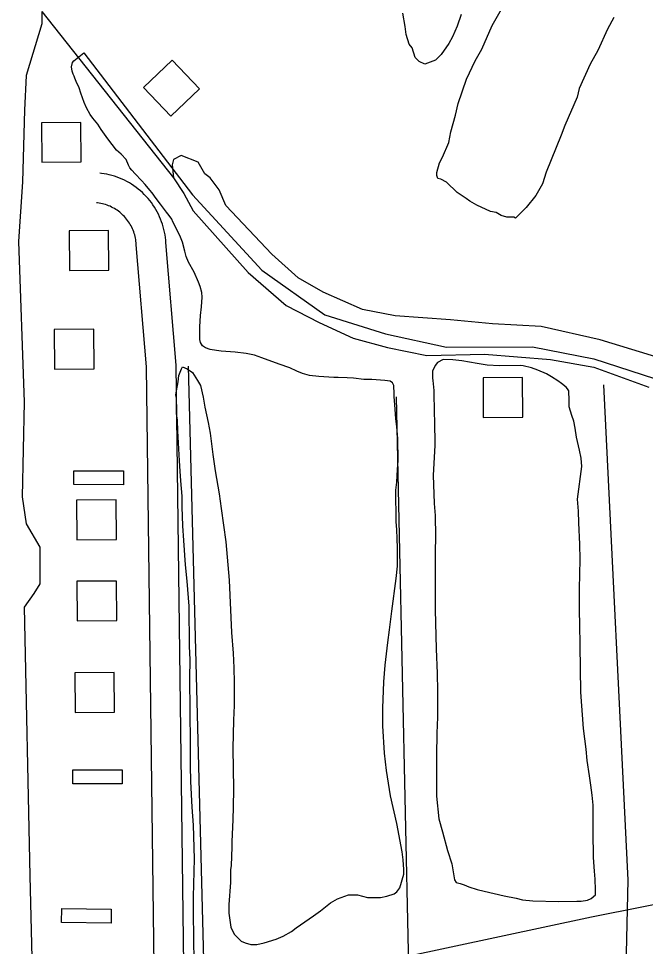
# Model space of a CAD drawing. Extents: x 3250478 to 3288318, y 788638 to 816472.
# Drawn here: x 3255583 to 3256216, y 794782 to 795718 of the extents above; entities that cross this region are included whole.
import ezdxf

# ---------------------------------------------------------------- set-up
doc = ezdxf.new("R2010")
doc.units = 0
for name, color, linetype in [('V-BLDG-OTLN', 7, 'Continuous'), ('V-ROAD-CNTR', 7, 'Continuous'), ('V-SITE-VEGE', 7, 'Continuous'), ('V-TOPO-SHOR', 7, 'Continuous')]:
    doc.layers.add(name, color=color, linetype=linetype)

msp = doc.modelspace()

# ---------------------------------------------------------------- linework, layer by layer
at = {"layer": 'V-BLDG-OTLN'}
for points in [[(3255765.55, 795647.16), (3255737.93, 795676.1), (3255708.99, 795648.48), (3255736.61, 795619.54)], [(3255646, 795573.25), (3255645.67, 795613.25), (3255605.67, 795612.92), (3255606, 795572.92)], [(3255673.97, 795464.08), (3255673.65, 795504.08), (3255633.65, 795503.75), (3255633.97, 795463.75)], [(3255659.05, 795364.45), (3255658.73, 795404.45), (3255618.73, 795404.12), (3255619.05, 795364.12)], [(3256051.78, 795355.4), (3256052.09, 795315.4), (3256092.09, 795315.71), (3256091.78, 795355.71)], [(3255688.61, 795247.59), (3255638.61, 795247.69), (3255638.64, 795261.69), (3255688.64, 795261.59)], [(3255681.62, 795192.43), (3255681.3, 795232.42), (3255641.3, 795232.1), (3255641.63, 795192.1)], [(3255681.86, 795110.43), (3255681.53, 795150.42), (3255641.53, 795150.1), (3255641.86, 795110.1)], [(3255679.71, 795017.98), (3255679.38, 795057.98), (3255639.38, 795057.65), (3255639.71, 795017.65)], [(3255687.3, 794945.84), (3255637.3, 794945.85), (3255637.31, 794959.85), (3255687.31, 794959.84)], [(3255676.14, 794805.27), (3255626.14, 794805.81), (3255626.29, 794819.81), (3255676.29, 794819.27)]]:
    msp.add_lwpolyline(points, close=True, dxfattribs=at)
at = {"layer": 'V-ROAD-CNTR'}
for points in [[(3255731.47, 795491.89), (3255731.29, 795494.34), (3255730.99, 795497.06), (3255730.6, 795499.77), (3255730.1, 795502.46), (3255729.51, 795505.13), (3255728.81, 795507.78), (3255728.03, 795510.4), (3255727.15, 795512.99), (3255726.17, 795515.55), (3255725.1, 795518.07), (3255723.94, 795520.55), (3255722.69, 795522.98), (3255721.35, 795525.36), (3255719.93, 795527.7), (3255718.42, 795529.98), (3255716.82, 795532.21), (3255715.15, 795534.38), (3255713.4, 795536.48), (3255711.58, 795538.51), (3255709.68, 795540.49), (3255707.71, 795542.38), (3255705.67, 795544.21), (3255703.56, 795545.96), (3255701.4, 795547.63), (3255699.18, 795549.22), (3255696.89, 795550.73), (3255694.55, 795552.16), (3255692.17, 795553.5), (3255689.73, 795554.75), (3255687.26, 795555.91), (3255684.74, 795556.98), (3255682.18, 795557.95), (3255679.59, 795558.83), (3255676.97, 795559.62), (3255674.32, 795560.31), (3255671.65, 795560.9), (3255668.96, 795561.4), (3255666.31, 795561.79), (3255664.78, 795561.97)], [(3255701.55, 795489.72), (3255701.41, 795491.63), (3255701.23, 795493.26), (3255700.99, 795494.88), (3255700.7, 795496.49), (3255700.34, 795498.09), (3255699.93, 795499.67), (3255699.45, 795501.25), (3255698.93, 795502.8), (3255698.34, 795504.33), (3255697.7, 795505.84), (3255697.01, 795507.32), (3255696.26, 795508.78), (3255695.45, 795510.21), (3255694.6, 795511.61), (3255693.7, 795512.98), (3255692.74, 795514.31), (3255691.74, 795515.6), (3255690.69, 795516.87), (3255689.6, 795518.09), (3255688.46, 795519.27), (3255687.28, 795520.4), (3255686.06, 795521.5), (3255684.8, 795522.55), (3255683.5, 795523.55), (3255682.17, 795524.5), (3255680.8, 795525.41), (3255679.4, 795526.26), (3255677.97, 795527.06), (3255676.52, 795527.81), (3255675.03, 795528.51), (3255673.52, 795529.15), (3255671.99, 795529.73), (3255670.44, 795530.26), (3255668.87, 795530.73), (3255667.28, 795531.14), (3255665.68, 795531.5), (3255664.07, 795531.8), (3255662.4, 795532.04), (3255661.31, 795532.17)], [(3255729.1, 794024.87), (3255711.93, 795366.69), (3255701.56, 795489.54)], [(3255759.1, 794025.25), (3255741.91, 795368.15), (3255731.45, 795492.06)]]:
    msp.add_lwpolyline(points, dxfattribs=at)
at = {"layer": 'V-SITE-VEGE'}
for p, q in [((3255637.25, 795673.76), (3255638.58, 795675.39)), ((3255638.58, 795675.39), (3255648.72, 795683.48)), ((3255648.72, 795683.48), (3255758.36, 795540.06)), ((3255636.22, 795669.43), (3255637.25, 795673.76)), ((3255636.82, 795664.84), (3255636.22, 795669.43)), ((3255637.93, 795661.89), (3255636.82, 795664.84)), ((3255638.76, 795660.01), (3255637.93, 795661.89)), ((3255639.33, 795657.85), (3255638.76, 795660.01)), ((3255640.98, 795654.63), (3255639.33, 795657.85)), ((3255643.76, 795648.18), (3255640.98, 795654.63)), ((3255645.71, 795642.8), (3255643.76, 795648.18)), ((3255648.79, 795633.39), (3255645.71, 795642.8)), ((3255651.29, 795627.74), (3255648.79, 795633.39)), ((3255654.87, 795621.31), (3255651.29, 795627.74)), ((3255657.61, 795617.56), (3255654.87, 795621.31)), ((3255662.55, 795611.4), (3255657.61, 795617.56)), ((3255666.12, 795606.05), (3255662.55, 795611.4)), ((3255672.98, 795596.67), (3255666.12, 795606.05)), ((3255677.36, 795591.05), (3255672.98, 795596.67)), ((3255681.48, 795585.16), (3255677.36, 795591.05)), ((3255686.12, 795581.16), (3255681.48, 795585.16)), ((3255691.31, 795575.82), (3255686.12, 795581.16)), ((3255693.81, 795570.18), (3255691.31, 795575.82)), ((3255695.19, 795567.5), (3255693.81, 795570.18)), ((3255697.1, 795565.09), (3255695.19, 795567.5)), ((3255700.39, 795561.35), (3255697.1, 795565.09)), ((3255706.67, 795554.67), (3255700.39, 795561.35)), ((3255710.51, 795550.39), (3255706.67, 795554.67)), ((3255715.16, 795544.78), (3255710.51, 795550.39)), ((3255717.62, 795542.1), (3255715.16, 795544.78)), ((3255721.74, 795536.48), (3255717.62, 795542.1)), ((3255726.12, 795530.86), (3255721.74, 795536.48)), ((3255758.36, 795540.06), (3255828.25, 795464.24)), ((3255732.16, 795522.56), (3255726.12, 795530.86)), ((3255734.9, 795519.35), (3255732.16, 795522.56)), ((3255737.37, 795515.6), (3255734.9, 795519.35)), ((3255738.48, 795512.91), (3255737.37, 795515.6)), ((3255740.97, 795508.35), (3255738.48, 795512.91)), ((3255746.22, 795497.34), (3255740.97, 795508.35)), ((3255748.17, 795492.23), (3255746.22, 795497.34)), ((3255750.7, 795483.35), (3255748.17, 795492.23)), ((3255751.85, 795477.96), (3255750.7, 795483.35)), ((3255754.34, 795472.32), (3255751.85, 795477.96)), ((3255760.13, 795462.13), (3255754.34, 795472.32)), ((3255764.3, 795451.91), (3255760.13, 795462.13)), ((3255828.25, 795464.24), (3255891.98, 795419.14)), ((3255766.24, 795447.62), (3255764.3, 795451.91)), ((3255767.93, 795441.43), (3255766.24, 795447.62)), ((3255767.98, 795436.83), (3255767.93, 795441.43)), ((3255767.29, 795427.11), (3255767.98, 795436.83)), ((3255766.31, 795418.19), (3255767.29, 795427.11)), ((3255765.63, 795406.83), (3255766.31, 795418.19)), ((3255891.98, 795419.14), (3255953.28, 795399.83)), ((3255765.77, 795394.15), (3255765.63, 795406.83)), ((3255766.35, 795391.18), (3255765.77, 795394.15)), ((3255953.28, 795399.83), (3256014.83, 795386.47)), ((3255768.28, 795387.69), (3255766.35, 795391.18)), ((3255771.54, 795385.84), (3255768.28, 795387.69)), ((3255776.16, 795384), (3255771.54, 795385.84)), ((3256014.83, 795386.47), (3256101.87, 795386.81)), ((3256101.87, 795386.81), (3256163.74, 795374.62)), ((3255782.65, 795383), (3255776.16, 795384)), ((3255787.24, 795382.51), (3255782.65, 795383)), ((3255801.57, 795381.33), (3255787.24, 795382.51)), ((3255812.65, 795380.1), (3255801.57, 795381.33)), ((3255821.04, 795378.31), (3255812.65, 795380.1)), ((3255828.36, 795375.7), (3255821.04, 795378.31)), ((3255845.99, 795369.15), (3255828.36, 795375.7)), ((3255747.22, 795364.5), (3255748.27, 795366.4)), ((3255748.27, 795366.4), (3255752.89, 795364.56)), ((3255856.56, 795365.49), (3255845.99, 795369.15)), ((3256003.37, 795367.77), (3256000.73, 795362.06)), ((3256005.76, 795370.76), (3256003.37, 795367.77)), ((3256011.67, 795374.07), (3256005.76, 795370.76)), ((3256021.39, 795373.64), (3256011.67, 795374.07)), ((3256030.32, 795372.67), (3256021.39, 795373.64)), ((3256046.01, 795369.88), (3256030.32, 795372.67)), ((3256056.02, 795368.37), (3256046.01, 795369.88)), ((3256068.45, 795367.71), (3256056.02, 795368.37)), ((3256090.04, 795367.96), (3256068.45, 795367.71)), ((3256092.21, 795367.71), (3256090.04, 795367.96)), ((3256100.6, 795365.38), (3256092.21, 795367.71)), ((3256163.74, 795374.62), (3256240.15, 795349.85)), ((3255743.86, 795351.5), (3255744.6, 795357.72)), ((3255744.6, 795357.72), (3255747.22, 795364.5)), ((3255752.89, 795364.56), (3255758.33, 795360.84)), ((3255758.33, 795360.84), (3255763.55, 795352.81)), ((3255863.62, 795362.33), (3255856.56, 795365.49)), ((3255869.59, 795359.97), (3255863.62, 795362.33)), ((3255876.37, 795357.89), (3255869.59, 795359.97)), ((3255886.1, 795356.92), (3255876.37, 795357.89)), ((3255900.96, 795355.75), (3255886.1, 795356.92)), ((3256000.73, 795362.06), (3256000.81, 795355.04)), ((3256107.11, 795363.29), (3256100.6, 795365.38)), ((3256116.06, 795359.62), (3256107.11, 795363.29)), ((3256120.96, 795356.43), (3256116.06, 795359.62)), ((3255742.34, 795342.3), (3255743.86, 795351.5)), ((3255763.55, 795352.81), (3255766.31, 795347.71)), ((3255766.31, 795347.71), (3255769.15, 795335.86)), ((3255905.55, 795355.8), (3255900.96, 795355.75)), ((3255914.47, 795355.36), (3255905.55, 795355.8)), ((3255920.95, 795355.16), (3255914.47, 795355.36)), ((3255931.23, 795353.93), (3255920.95, 795355.16)), ((3255939.6, 795353.76), (3255931.23, 795353.93)), ((3255952.57, 795352.83), (3255939.6, 795353.76)), ((3255957.98, 795352.08), (3255952.57, 795352.83)), ((3255960.43, 795350.49), (3255957.98, 795352.08)), ((3255961.54, 795347.8), (3255960.43, 795350.49)), ((3255961.9, 795339.44), (3255961.54, 795347.8)), ((3256000.81, 795355.04), (3256001.11, 795352.89)), ((3256001.11, 795352.89), (3256002.04, 795342.64)), ((3256127.49, 795352.46), (3256120.96, 795356.43)), ((3256131.03, 795349.8), (3256127.49, 795352.46)), ((3256135.66, 795346.07), (3256131.03, 795349.8)), ((3255741.58, 795338.24), (3255742.34, 795342.3)), ((3255742.16, 795335.01), (3255741.58, 795338.24)), ((3255961.94, 795336.47), (3255961.9, 795339.44)), ((3256002.04, 795342.64), (3256002.31, 795319.15)), ((3256137.03, 795344.47), (3256135.66, 795346.07)), ((3256138.41, 795342.32), (3256137.03, 795344.47)), ((3256138.79, 795332.6), (3256138.41, 795342.32)), ((3255742.34, 795319.35), (3255742.16, 795335.01)), ((3255769.15, 795335.86), (3255770.88, 795325.89)), ((3255962.9, 795323.78), (3255961.94, 795336.47)), ((3256138.86, 795326.12), (3256138.79, 795332.6)), ((3255743.22, 795312.88), (3255742.34, 795319.35)), ((3255770.88, 795325.89), (3255774.04, 795310.26)), ((3255963.82, 795314.08), (3255962.9, 795323.78)), ((3256141.39, 795317.52), (3256138.86, 795326.12)), ((3255743.62, 795302.08), (3255743.22, 795312.88)), ((3255774.04, 795310.26), (3255776.05, 795299.48)), ((3255964.72, 795306.26), (3255963.82, 795314.08)), ((3256002.31, 795319.15), (3256002.66, 795312.4)), ((3256002.66, 795312.4), (3256002.95, 795287.29)), ((3256143.35, 795311.87), (3256141.39, 795317.52)), ((3256144.78, 795304.59), (3256143.35, 795311.87)), ((3255744.64, 795283.73), (3255743.62, 795302.08)), ((3255965.67, 795293.84), (3255964.72, 795306.26)), ((3256146.23, 795295.7), (3256144.78, 795304.59)), ((3255776.05, 795299.48), (3255778.73, 795278.18)), ((3255965.93, 795271.97), (3255965.67, 795293.84)), ((3256149.36, 795282.5), (3256146.23, 795295.7)), ((3255745.05, 795271.85), (3255744.64, 795283.73)), ((3256002.95, 795287.29), (3256001.4, 795257.3)), ((3256151.07, 795274.42), (3256149.36, 795282.5)), ((3255778.73, 795278.18), (3255781.08, 795261.74)), ((3256151.71, 795266.06), (3256151.07, 795274.42)), ((3255745.98, 795261.33), (3255745.05, 795271.85)), ((3255964.56, 795250.09), (3255965.49, 795263.06)), ((3255965.49, 795263.06), (3255965.93, 795271.97)), ((3256147.23, 795233.06), (3256151.71, 795266.06)), ((3255746.63, 795251.62), (3255745.98, 795261.33)), ((3255781.08, 795261.74), (3255785.13, 795238.3)), ((3256001.4, 795257.3), (3256002.54, 795228.69)), ((3255747.89, 795235.97), (3255746.63, 795251.62)), ((3255963.84, 795242.24), (3255964.56, 795250.09)), ((3255748.01, 795225.44), (3255747.89, 795235.97)), ((3255785.13, 795238.3), (3255787.19, 795223.46)), ((3255964.21, 795210.39), (3255963.84, 795242.24)), ((3256002.54, 795228.69), (3256003.5, 795216.55)), ((3256148.18, 795220.92), (3256147.23, 795233.06)), ((3255748.51, 795206.01), (3255748.01, 795225.44)), ((3255787.19, 795223.46), (3255792.17, 795190.04)), ((3256003.5, 795216.55), (3256003.74, 795195.49)), ((3256148.58, 795209.05), (3256148.18, 795220.92)), ((3255964.84, 795202.03), (3255964.21, 795210.39)), ((3256149.64, 795187.73), (3256148.58, 795209.05)), ((3255749.49, 795191.17), (3255748.51, 795206.01)), ((3255965.21, 795193.39), (3255964.84, 795202.03)), ((3255751.39, 795166.62), (3255749.49, 795191.17)), ((3255792.17, 795190.04), (3255795.31, 795151.19)), ((3255965.33, 795183.4), (3255965.21, 795193.39)), ((3256003.74, 795195.49), (3256003.38, 795179.56)), ((3255965.27, 795165.31), (3255965.33, 795183.4)), ((3256003.38, 795179.56), (3256003.3, 795162.81)), ((3256149.82, 795172.07), (3256149.64, 795187.73)), ((3256149.72, 795157.21), (3256149.82, 795172.07)), ((3255752.93, 795150.16), (3255751.39, 795166.62)), ((3255964.06, 795152.87), (3255965.27, 795165.31)), ((3256003.3, 795162.81), (3256003.32, 795137.97)), ((3255795.31, 795151.19), (3255797.81, 795098.57)), ((3255959.58, 795119.88), (3255964.06, 795152.87)), ((3256149.35, 795142.63), (3256149.72, 795157.21)), ((3255754.84, 795125.07), (3255752.93, 795150.16)), ((3256149.34, 795120.49), (3256149.35, 795142.63)), ((3256003.32, 795137.97), (3256003.51, 795121.5)), ((3255755.31, 795084.84), (3255754.84, 795125.07)), ((3255957.37, 795101.22), (3255959.58, 795119.88)), ((3256003.51, 795121.5), (3256004.51, 795082.09)), ((3256149.5, 795106.45), (3256149.34, 795120.49)), ((3256150.01, 795085.66), (3256149.5, 795106.45)), ((3255797.81, 795098.57), (3255799.41, 795077.52)), ((3255955.63, 795088.24), (3255957.37, 795101.22)), ((3255952.92, 795065.53), (3255955.63, 795088.24)), ((3256150.56, 795038.41), (3256150.01, 795085.66)), ((3255756.01, 795070.81), (3255755.31, 795084.84)), ((3255799.41, 795077.52), (3255800.12, 795062.68)), ((3256004.51, 795082.09), (3256005.6, 795057.26)), ((3255755.68, 795052.45), (3255756.01, 795070.81)), ((3255800.12, 795062.68), (3255800.28, 795048.1)), ((3255951.49, 795048.77), (3255952.92, 795065.53)), ((3256005.6, 795057.26), (3256005.81, 795039.44)), ((3255756.44, 794986.57), (3255755.68, 795052.45)), ((3255800.28, 795048.1), (3255800.28, 795024.88)), ((3255950.45, 795022.02), (3255951.49, 795048.77)), ((3256005.81, 795039.44), (3256005.85, 795012.98)), ((3256153.42, 795001.45), (3256150.56, 795038.41)), ((3255800.28, 795024.88), (3255799.65, 795010.02)), ((3255950.66, 795004.2), (3255950.45, 795022.02)), ((3256005.85, 795012.98), (3256005.22, 794997.04)), ((3255799.65, 795010.02), (3255799.17, 794981.39)), ((3255952.33, 794976.68), (3255950.66, 795004.2)), ((3256155.81, 794980.69), (3256153.42, 795001.45)), ((3256005.22, 794997.04), (3256004.67, 794974.35)), ((3255756.43, 794963.89), (3255756.44, 794986.57)), ((3255799.17, 794981.39), (3255799.64, 794940.62)), ((3255954.42, 794959.15), (3255952.33, 794976.68)), ((3256004.67, 794974.35), (3256004.82, 794961.12)), ((3256157.02, 794969.36), (3256155.81, 794980.69)), ((3255756.62, 794948.23), (3255756.43, 794963.89)), ((3256159.36, 794953.99), (3256157.02, 794969.36)), ((3255958.22, 794933.81), (3255954.42, 794959.15)), ((3256004.82, 794961.12), (3256004.76, 794943.57)), ((3255758, 794922.05), (3255756.62, 794948.23)), ((3256160.55, 794944.29), (3256159.36, 794953.99)), ((3255799.64, 794940.62), (3255799.58, 794922.26)), ((3256004.76, 794943.57), (3256004.88, 794933.31)), ((3256162.02, 794934.31), (3256160.55, 794944.29)), ((3255964.75, 794905.81), (3255958.22, 794933.81)), ((3256004.88, 794933.31), (3256007.3, 794910.39)), ((3256162.95, 794924.07), (3256162.02, 794934.31)), ((3255759.29, 794903.97), (3255758, 794922.05)), ((3255799.58, 794922.26), (3255798.91, 794909.83)), ((3256163.14, 794907.87), (3256162.95, 794924.07)), ((3255798.91, 794909.83), (3255798.1, 794887.14)), ((3256007.3, 794910.39), (3256010.69, 794897.46)), ((3256162.99, 794897.33), (3256163.14, 794907.87)), ((3255760.22, 794869.96), (3255759.29, 794903.97)), ((3255969.95, 794877.24), (3255964.75, 794905.81)), ((3256010.69, 794897.46), (3256016.04, 794878.62)), ((3256163.29, 794871.41), (3256162.99, 794897.33)), ((3255798.16, 794881.74), (3255797.29, 794863.37)), ((3255798.1, 794887.14), (3255798.16, 794881.74)), ((3255759.31, 794831.61), (3255760.22, 794869.96)), ((3255971.12, 794869.16), (3255969.95, 794877.24)), ((3256016.04, 794878.62), (3256020.25, 794865.17)), ((3256164.26, 794857.65), (3256163.29, 794871.41)), ((3255797.29, 794863.37), (3255796.8, 794859.04)), ((3255971.77, 794859.17), (3255971.12, 794869.16)), ((3256020.25, 794865.17), (3256022.87, 794848.73)), ((3255796.8, 794859.04), (3255796.68, 794846.08)), ((3255967.67, 794840.76), (3255971.83, 794854.58)), ((3255971.83, 794854.58), (3255971.77, 794859.17)), ((3256165.16, 794849.56), (3256164.26, 794857.65)), ((3255796.68, 794846.08), (3255795.04, 794823.92)), ((3256022.87, 794848.73), (3256024.51, 794846.32)), ((3256024.51, 794846.32), (3256028.85, 794845.29)), ((3256028.85, 794845.29), (3256032.64, 794843.71)), ((3256032.64, 794843.71), (3256037.53, 794841.88)), ((3256037.53, 794841.88), (3256045.93, 794839.28)), ((3256165.55, 794838.77), (3256165.16, 794849.56)), ((3255904.88, 794829.78), (3255915.9, 794833.69)), ((3255915.9, 794833.69), (3255925.08, 794833.79)), ((3255925.08, 794833.79), (3255935.1, 794831.21)), ((3255954.53, 794832.24), (3255962.07, 794834.76)), ((3255962.07, 794834.76), (3255964.74, 794836.68)), ((3255964.74, 794836.68), (3255967.67, 794840.76)), ((3256045.93, 794839.28), (3256052.97, 794837.47)), ((3256052.97, 794837.47), (3256073.27, 794832.84)), ((3256073.27, 794832.84), (3256085.18, 794830.28)), ((3256161.06, 794830.07), (3256165.34, 794833.64)), ((3256165.34, 794833.64), (3256165.55, 794838.77)), ((3255759.29, 794809.73), (3255759.31, 794831.61)), ((3255795.04, 794823.92), (3255795.14, 794815.28)), ((3255887.74, 794817.7), (3255897.63, 794825.64)), ((3255897.63, 794825.64), (3255904.88, 794829.78)), ((3255935.1, 794831.21), (3255939.97, 794830.99)), ((3255939.97, 794830.99), (3255948.34, 794831.09)), ((3255948.34, 794831.09), (3255954.53, 794832.24)), ((3256085.18, 794830.28), (3256091.69, 794828.73)), ((3256091.69, 794828.73), (3256101.96, 794827.77)), ((3256101.96, 794827.77), (3256127.89, 794826.99)), ((3256127.89, 794826.99), (3256146.52, 794827.21)), ((3256146.52, 794827.21), (3256150.83, 794827.52)), ((3256150.83, 794827.52), (3256157.3, 794828.41)), ((3256157.3, 794828.41), (3256161.06, 794830.07)), ((3255795.14, 794815.28), (3255797.2, 794800.99)), ((3255880.5, 794812.48), (3255887.74, 794817.7)), ((3255759.73, 794795.7), (3255759.29, 794809.73)), ((3255863.09, 794800.4), (3255880.5, 794812.48)), ((3255760.33, 794743.59), (3255759.73, 794795.7)), ((3255797.2, 794800.99), (3255800.52, 794794.01)), ((3255849.96, 794792.15), (3255858.27, 794796.84)), ((3255858.27, 794796.84), (3255863.09, 794800.4)), ((3255800.52, 794794.01), (3255807.35, 794787.07)), ((3255807.35, 794787.07), (3255811.42, 794785.22)), ((3255830.6, 794785.18), (3255842.7, 794789.09)), ((3255842.7, 794789.09), (3255849.96, 794792.15)), ((3255811.42, 794785.22), (3255817.11, 794783.67)), ((3255817.11, 794783.67), (3255823.32, 794783.74)), ((3255823.32, 794783.74), (3255830.6, 794785.18))]:
    msp.add_line(p, q, dxfattribs=at)
for points in [[(3256029.59, 795722.19), (3256025.82, 795710.42), (3256021.05, 795699.62), (3256017.23, 795692.73), (3256009.53, 795681.89), (3256003.73, 795675.96), (3255993.03, 795671.93), (3255987.13, 795674.79), (3255983.18, 795678.65), (3255980.13, 795688.39), (3255977.16, 795692.27), (3255974.11, 795702.01), (3255973.04, 795709.81), (3255970.93, 795723.47)], [(3256019.23, 795603.81), (3256023.92, 795620.48), (3256026.72, 795632.24), (3256035.23, 795656.77), (3256043.82, 795675.44), (3256050.52, 795687.25), (3256061, 795710.83), (3256070.58, 795727.56)], [(3256184.06, 795719.09), (3256177.35, 795707.29), (3256167.83, 795685.67), (3256160.17, 795671.9), (3256148.73, 795647.33), (3256146.87, 795638.52), (3256134.49, 795610.03), (3256130.7, 795600.21), (3256115.49, 795562.89), (3256111.71, 795551.12), (3256105.01, 795539.31), (3256095.37, 795527.47), (3256084.75, 795516.6), (3256082.78, 795517.55), (3256075.94, 795517.47), (3256070.06, 795519.36), (3256065.13, 795522.23), (3256059.26, 795523.15), (3256045.5, 795529.83), (3256038.61, 795533.66), (3256034.67, 795536.55), (3256025.8, 795542.31), (3256014.93, 795552.93), (3256009.03, 795555.8), (3256006.09, 795556.74), (3256005.08, 795559.66), (3256005.04, 795562.59), (3256007.86, 795572.4), (3256010.73, 795578.29), (3256017.4, 795593.04), (3256019.23, 795603.81)]]:
    msp.add_lwpolyline(points, dxfattribs=at)
at = {"layer": 'V-TOPO-SHOR'}
msp.add_line((3255606.1, 795725.01), (3255738.99, 795557.26), dxfattribs=at)
for points in [[(3255606.1, 795725.01), (3255606.05, 795712.82), (3255590.48, 795660.63), (3255588.52, 795625.52), (3255586.54, 795553.34), (3255582.63, 795492.86), (3255588.43, 795330.94), (3255586.45, 795235.34), (3255590.35, 795208.03), (3255604, 795184.62), (3255603.98, 795147.55), (3255598.13, 795137.8), (3255588.37, 795124.14), (3255594.14, 794852.97), (3255598, 794687.15), (3255597.97, 794579.85), (3255603.75, 794345.74), (3255609.54, 794123.34), (3255609.51, 794016.04)], [(3256261.78, 795366.02), (3256170.22, 795393.91), (3256110.51, 795407.2), (3256061.41, 795409.87), (3256018.95, 795413.86), (3255963.21, 795417.86), (3255930.04, 795424.51), (3255890.23, 795441.77), (3255865.03, 795456.37), (3255838.49, 795480.27), (3255792.06, 795529.38), (3255785.43, 795545.31), (3255776.14, 795557.25), (3255770.84, 795561.24), (3255764.21, 795573.18), (3255746.96, 795579.82), (3255738.99, 795575.84), (3255737.67, 795570.53), (3255738.99, 795557.26), (3255749.6, 795541.34), (3255758.88, 795524.08), (3255814.6, 795461.7), (3255853.07, 795428.51), (3255886.24, 795411.25), (3255920.74, 795395.31), (3255955.24, 795386.01), (3255995.05, 795378.04), (3256053.44, 795379.35), (3256119.79, 795374.02), (3256163.58, 795366.05), (3256219.31, 795346.13)], [(3255754.1, 795367.09), (3255772.41, 794651.02), (3255772.23, 794033.72)], [(3256179.65, 794021.26), (3256198.41, 794848.43), (3256173.86, 795348.45)], [(3255963.98, 795336.17), (3255982.25, 794496.64), (3255982.12, 794033.66)], [(3255784.78, 794731.27), (3256161.36, 794811.41), (3256315.69, 794842.23), (3256463.84, 794836.01), (3256624.33, 794817.44), (3256716.92, 794774.21), (3256828.01, 794693.93), (3256895.89, 794619.83), (3256920.55, 794527.23), (3256951.39, 794434.62), (3257019.27, 794342.01), (3257099.49, 794255.56), (3257155.04, 794224.68), (3257198.25, 794224.67), (3257229.12, 794237.01)]]:
    msp.add_lwpolyline(points, dxfattribs=at)

doc.saveas('drawing.dxf')
